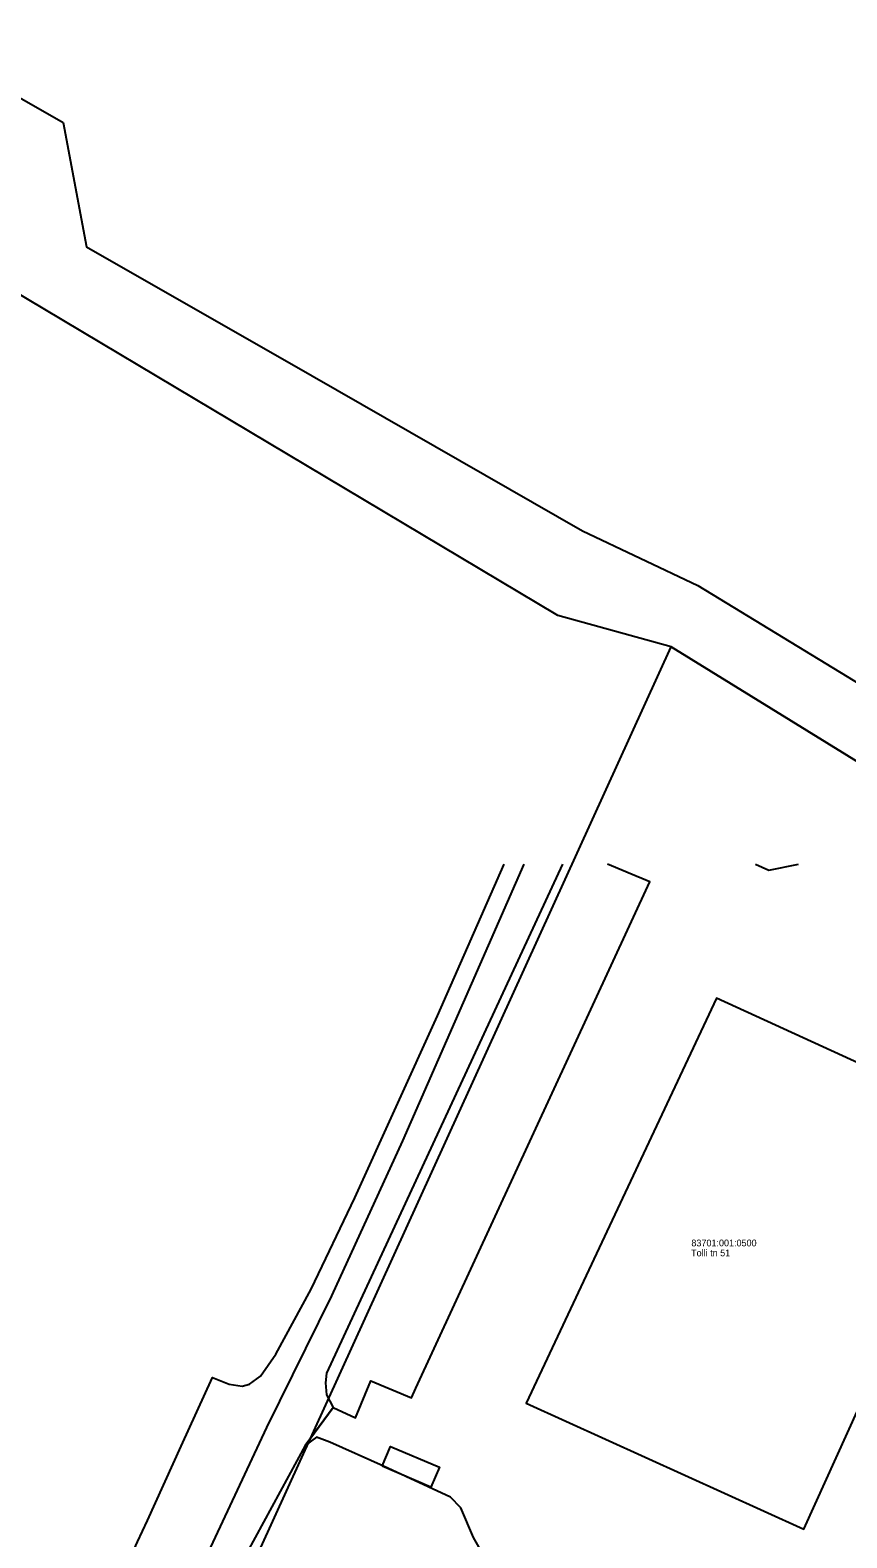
# Model space of a CAD drawing. Extents: x 580119 to 583377, y 6518915 to 6520820.
# Drawn here: x 581401 to 581582.6, y 6520455.4 to 6520790.4 of the extents above; entities that cross this region are included whole.
import ezdxf

# ---------------------------------------------------------------- set-up
doc = ezdxf.new("R2010")
doc.units = 0
for name, color, linetype in [('Hoone Kõrval- või tootmishoone', 7, 'Continuous'), ('L_AADRESS', 7, 'Continuous'), ('PIIR', 7, 'Continuous'), ('Tee Liiklusala', 7, 'Continuous'), ('Tee Sport', 7, 'Continuous'), ('Tee Tänav Püsikate', 7, 'Continuous'), ('TUNNUS', 7, 'Continuous')]:
    doc.layers.add(name, color=color, linetype=linetype)

msp = doc.modelspace()

# ---------------------------------------------------------------- linework, layer by layer
at = {"layer": 'Hoone Kõrval- või tootmishoone'}
msp.add_lwpolyline([(581479.29, 6520471.29), (581481.16, 6520475.68), (581492.02, 6520471.05), (581490.14, 6520466.66)], close=True, dxfattribs=at)
at = {"layer": 'PIIR'}
for points in [[(581372.45, 6520790.36), (581408.38, 6520769.85), (581413.58, 6520742.25), (581463.7, 6520713.56), (581523.82, 6520679.13), (581549.51, 6520667), (581649.11, 6520606.32), (581652.65, 6520627.42), (582182.6, 6520304.58), (582184, 6520303.69), (582181.07, 6520288.42), (582278.18, 6520283.9), (582336.7, 6520285.99)], [(581894, 6520438.54), (581862.44, 6520457.93), (581830.55, 6520477.44), (581799.11, 6520495.6), (581786.07, 6520504.29), (581758.52, 6520521.36), (581737.36, 6520534.22), (581716.51, 6520546.95), (581695, 6520560.05), (581668.03, 6520576.66), (581657.24, 6520583.27), (581543.55, 6520653.33), (581518.38, 6520660.28), (581462.3, 6520693.68), (581383.43, 6520740.69)]]:
    msp.add_lwpolyline(points, dxfattribs=at)
msp.add_lwpolyline([(581449.24, 6520446.57), (581543.55, 6520653.33), (581657.24, 6520583.27), (581558.12, 6520389.79)], close=True, dxfattribs=at)
at = {"layer": 'Tee Liiklusala'}
for points in [[(581385.7, 6520417.64), (581401.28, 6520452.92), (581419.94, 6520443.5), (581424.92, 6520454.45), (581427.08, 6520459.21), (581434.62, 6520475.73), (581441.54, 6520491), (581445.31, 6520489.53), (581448.18, 6520489.07), (581449.78, 6520489.48), (581452.24, 6520491.26), (581455.63, 6520496.18), (581463.49, 6520510.61), (581473.25, 6520530.95), (581491.6, 6520571.38), (581506.42, 6520605.03)], [(581519.35, 6520605.03), (581466.9, 6520491.98), (581466.71, 6520489.83), (581466.93, 6520487.11), (581468.42, 6520484.34), (581462.17, 6520475.88), (581445.53, 6520445.19), (581406.67, 6520362.76), (581405.81, 6520360.63), (581405.04, 6520358.69), (581403.47, 6520354.7), (581398.2, 6520356.89)]]:
    msp.add_lwpolyline(points, dxfattribs=at)
at = {"layer": 'Tee Sport'}
for points in [[(581502.49, 6520450.39), (581499.57, 6520455.46), (581496.8, 6520462.01), (581494.48, 6520464.4), (581479.59, 6520471.3), (581467.64, 6520476.63), (581464.66, 6520477.72), (581462.17, 6520475.88), (581468.42, 6520484.34), (581473.38, 6520482.02), (581476.76, 6520490.25), (581485.81, 6520486.46), (581486.81, 6520488.61), (581538.79, 6520601.12), (581534.01, 6520603.11), (581533.48, 6520603.33), (581529.41, 6520605.03)], [(581562.32, 6520605.03), (581565.26, 6520603.73), (581571.85, 6520605.03)]]:
    msp.add_lwpolyline(points, dxfattribs=at)
msp.add_lwpolyline([(581614.05, 6520547.65), (581553.63, 6520575.31), (581511.28, 6520485.32), (581573.03, 6520457.32)], close=True, dxfattribs=at)
at = {"layer": 'Tee Tänav Püsikate'}
msp.add_lwpolyline([(581438.96, 6520448.57), (581453.64, 6520479.9), (581468.07, 6520509.17), (581483.86, 6520543.58), (581510.84, 6520605.03)], dxfattribs=at)

# ---------------------------------------------------------------- texts
at = {"layer": 'L_AADRESS'}
msp.add_text('Tolli tn 51', height=1.5, dxfattribs=at).set_placement((581547.98, 6520517.93))
at = {"layer": 'TUNNUS'}
msp.add_text('83701:001:0500', height=1.5, dxfattribs=at).set_placement((581548.04, 6520520.14))

doc.saveas('drawing.dxf')
